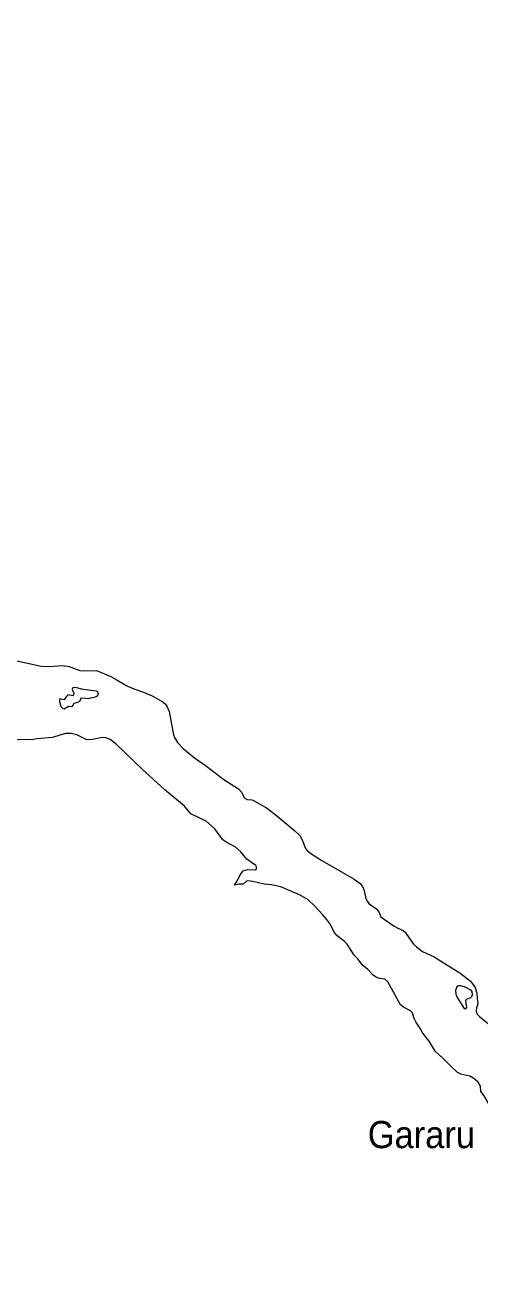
# Model space of a CAD drawing. Extents: x -1643653 to 4543381, y 1624270 to 13878484.
# Drawn here: x 701363 to 709746, y 8894722 to 8917800 of the extents above; entities that cross this region are included whole.
import ezdxf

# ---------------------------------------------------------------- set-up
doc = ezdxf.new("R2010")
doc.units = 0
doc.header["$LTSCALE"] = 200
doc.layers.add('1', color=7, linetype='Continuous', lineweight=13)
doc.layers.add('25', color=7, linetype='Continuous', lineweight=13)
doc.layers.add('41', color=7, linetype='Continuous')

msp = doc.modelspace()

# ---------------------------------------------------------------- linework, layer by layer
at = {"layer": '1', "lineweight": 25}
msp.add_spline([(814781, 9009175.5), (814787.2, 9009173.4), (814796.9, 9009173.4), (814799.4, 9009172.4), (814805.1, 9009174.5), (814805.6, 9009176.5), (814811.7, 9009179.5), (814811.7, 9009179.5), (814801.5, 9009181), (814790.7, 9009181.5), (814784.1, 9009183.1), (814777.4, 9009185.1), (814778.4, 9009175.5)], degree=3, dxfattribs=at)
at = {"layer": '25'}
for points in [[(699730.1, 8905870.1), (699833.6, 8905937.4), (700049.1, 8906011), (700564.9, 8906093.9), (701005.2, 8906113.6), (701154.5, 8906101.4), (701659.8, 8905992.8), (701803.5, 8905986.5), (702058.9, 8906003.4), (702175.9, 8905983.8), (702373, 8905910.6), (702436.8, 8905905.5), (702682, 8905912.8), (702942.6, 8905799.8), (703043.5, 8905742.3)], [(703043.5, 8905742.3), (703240.1, 8905630.3), (703386.8, 8905567), (703544.9, 8905514.5)], [(703544.9, 8905514.5), (703544.9, 8905514.5), (703708.6, 8905443.2), (703903.3, 8905333.4), (703950.4, 8905293.2), (703983.7, 8905242.4), (704017.5, 8905157.8), (704100.5, 8904727.4), (704116.7, 8904678.1), (704169.6, 8904585.4), (704276.9, 8904471.4), (704483.1, 8904302.2), (704709.8, 8904149.5), (705025.3, 8903904.5), (705294.1, 8903731.4), (705355.9, 8903661.9), (705397.8, 8903579.9), (705416.3, 8903559.4), (705456.6, 8903537.1), (705545.2, 8903528.8), (705574.6, 8903518.8), (705812.1, 8903380.7), (705964.1, 8903265.1), (706335.8, 8902958.3), (706429, 8902870.5), (706478.4, 8902782.6), (706522.3, 8902644.6), (706561.4, 8902592.6), (706627.5, 8902537.3), (706829.4, 8902410.4), (707426.7, 8902069.6), (707536.7, 8901989.7), (707580.8, 8901930.1), (707613.5, 8901857.8), (707638, 8901734), (707661.4, 8901666.3), (707707.1, 8901616.1), (707849, 8901513.6), (707889.3, 8901456.4), (707921.2, 8901374.1), (708164.6, 8901203.2), (708234, 8901164.4), (708282.6, 8901144)], [(701498, 8904635.9), (701073.3, 8904639.9), (700893.6, 8904612.2), (700683.7, 8904613.8), (700499, 8904578.5), (700435.5, 8904574.2), (700368.5, 8904593.8)], [(702004.3, 8904719), (701870.4, 8904678.1), (701577.9, 8904651), (701498, 8904635.9)], [(703520.5, 8904092.8), (703035.9, 8904557.4), (702930.4, 8904637.9), (702854, 8904670.9), (702784.7, 8904678.3), (702603.6, 8904639.4), (702499.6, 8904635.8), (702318.3, 8904724.9), (702212.1, 8904749.4), (702106.6, 8904750.3), (702004.3, 8904719)], [(704418.9, 8903273.5), (704303.8, 8903412.4), (703938.7, 8903713.3), (703520.5, 8904092.8)], [(705417, 8902230.5), (705468.7, 8902243.1), (705601.7, 8902236.3), (705626.1, 8902249.9), (705630.1, 8902294), (705613.1, 8902318.7), (705450.5, 8902433.4), (705338.6, 8902571.8), (705237.8, 8902662.7), (705098.5, 8902732.8), (705008.4, 8902794.2), (704859.8, 8902995.3), (704700.7, 8903136.3), (704418.9, 8903273.5)], [(705223.5, 8901956.6), (705285.9, 8902055.5), (705327.2, 8902145.4), (705340, 8902163.9), (705340, 8902163.9)], [(705340, 8902163.9), (705380.2, 8902221.5), (705417, 8902230.5)], [(706917, 8901328.8), (706845.7, 8901419), (706706.3, 8901570.6), (706577.5, 8901683.7), (706418, 8901776), (706077.6, 8901924.8), (705902.1, 8901964.8), (705769.4, 8901975.3), (705559.8, 8902024.1), (705462.6, 8902034.1), (705436.9, 8902022.7), (705383.9, 8901976.1), (705305.7, 8901975.9), (705223.5, 8901956.6)], [(708884.8, 8898960.2), (708812.9, 8899081.1), (708692, 8899230.3), (708649.9, 8899313.3), (708562.2, 8899440.2), (708534.2, 8899502.9), (708503.8, 8899608.4), (708465.9, 8899644.1), (708336.8, 8899710.3), (708284.4, 8899750.1), (708047.8, 8900175.7), (707990.8, 8900226.5), (707897.1, 8900236.8), (707831, 8900260), (707784.3, 8900295.7), (707679.2, 8900403.7), (707579.3, 8900485.4), (707498.4, 8900600.3), (707426.9, 8900668.2), (707296.2, 8900870.2), (707244.9, 8900923.6), (707114.9, 8901025.9), (707060.8, 8901088.8), (706991.1, 8901234.8), (706917, 8901328.8)], [(708282.6, 8901144), (708331.2, 8901123.5), (708369.6, 8901088.6), (708444.9, 8900971.6), (708520.8, 8900871.2), (708577.2, 8900819.4), (708690.2, 8900735.5), (708901.9, 8900638.8), (709137.2, 8900490.7)], [(709137.2, 8900490.7), (709372.6, 8900342.6), (709571.9, 8900187.3), (709610.7, 8900136.5)], [(709610.7, 8900136.5), (709649.5, 8900085.8), (709687.8, 8899966.6), (709696.9, 8899867.4)], [(709696.9, 8899867.4), (709706, 8899768.3), (709680, 8899695), (709673.6, 8899642.5), (709691.5, 8899588), (709738.8, 8899535.9), (709875.6, 8899429.5), (709875.6, 8899429.5), (709939.8, 8899367.7), (710112.9, 8899145), (710229.9, 8899043.2), (710316.3, 8898983), (710434.5, 8898930.1)], [(709950.2, 8897853.8), (709826.5, 8898078.7), (709765, 8898154.3), (709755.6, 8898257.5), (709714.4, 8898328.8), (709634.6, 8898396.5), (709559.8, 8898439.4), (709395, 8898473.4), (709333.8, 8898506.8), (709214.9, 8898614.3), (709070.8, 8898765.5), (708925, 8898892.5), (708884.8, 8898960.2)]]:
    msp.add_lwpolyline(points, dxfattribs=at)
for points in [[(702679.3, 8905532.6), (702433.7, 8905559), (702292.5, 8905598.5), (702244.4, 8905591.1), (702234.6, 8905581.9), (702232, 8905562.8), (702259.6, 8905493.7), (702249.4, 8905443.2), (702159.4, 8905461.2), (702115.8, 8905419.6), (702084.4, 8905369.4), (702001, 8905388), (701998, 8905341.8), (702023.2, 8905250.2), (702057, 8905211), (702086.6, 8905207.7), (702162.1, 8905255.6), (702214.5, 8905249.9), (702235, 8905255.7), (702269.6, 8905309.9), (702336.8, 8905325.8), (702376.9, 8905350), (702388.8, 8905392.2), (702403.4, 8905405.1), (702532.1, 8905397.2), (702600.3, 8905416.2), (702662.5, 8905423.3), (702700.1, 8905446), (702715.3, 8905477.1), (702706.1, 8905515.4)], [(709580.3, 8899889.8), (709596.2, 8899906.3), (709606, 8899943.5), (709599.7, 8899997.3), (709588.6, 8900017.3), (709459.5, 8900083.7), (709393.7, 8900104.9), (709351.6, 8900105.7), (709323, 8900086.1), (709294.9, 8900014.3), (709301.9, 8899949.1), (709327.1, 8899890.5), (709454.5, 8899688.2), (709485.7, 8899677.3), (709503.8, 8899701.2), (709483.4, 8899821.2), (709487.6, 8899841.5), (709510.1, 8899860.5)]]:
    msp.add_lwpolyline(points, close=True, dxfattribs=at)

# ---------------------------------------------------------------- texts
at = {"layer": '41', "width": 0.95}
msp.add_text('Gararu', height=500, dxfattribs=at).set_placement((707678.8, 8897112.8))

doc.saveas('drawing.dxf')
